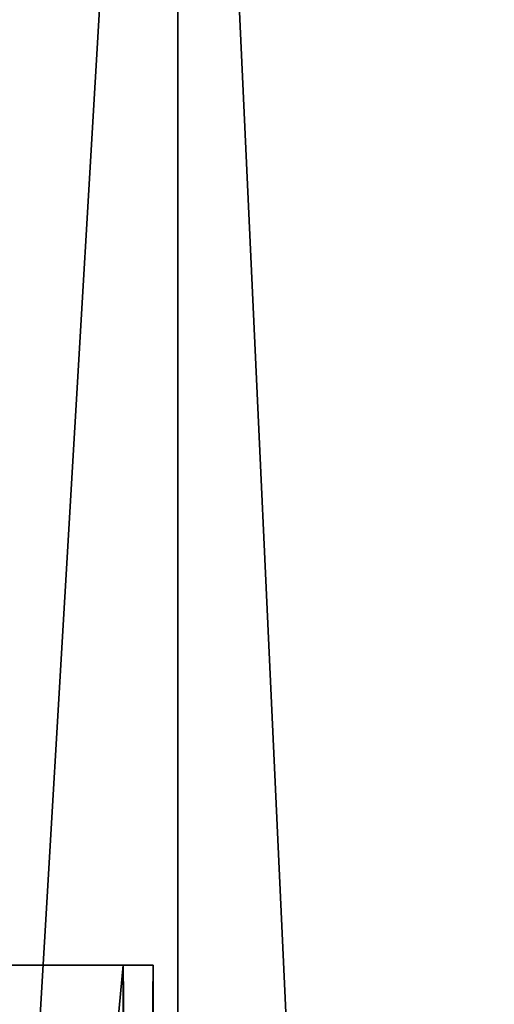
# Model space of a CAD drawing. Extents: x 0 to 200, y 18 to 95.
# Tile 412 of 491: x 185.14 to 186.6, y 60.11 to 63.13. Entities that reach past the tile are written whole.
import ezdxf

# ---------------------------------------------------------------- set-up
doc = ezdxf.new("R2010")
doc.units = 0

msp = doc.modelspace()

# ---------------------------------------------------------------- linework, layer by layer
for points in [[(185.626404, 67.22702, 35.617851), (185.626404, 22.227015, 35.617851), (182.969574, 22.227015, 33.419941)], [(182.969574, 67.22702, 33.419941), (185.626404, 67.22702, 35.617851), (182.969574, 22.227015, 33.419941)], [(182.969574, 67.22702, 58.580059), (182.969574, 22.227015, 58.580059), (185.626404, 22.227015, 56.382149)], [(185.626404, 67.22702, 56.382149), (182.969574, 67.22702, 58.580059), (185.626404, 22.227015, 56.382149)], [(187.711121, 67.22702, 38.36438), (187.711121, 22.227015, 38.36438), (185.626404, 22.227015, 35.617851)], [(185.626404, 67.22702, 35.617851), (187.711121, 67.22702, 38.36438), (185.626404, 22.227015, 35.617851)], [(185.626404, 67.22702, 56.382149), (185.626404, 22.227015, 56.382149), (187.711121, 22.227015, 53.63562)], [(187.711121, 67.22702, 53.63562), (185.626404, 67.22702, 56.382149), (187.711121, 22.227015, 53.63562)], [(184.620605, 60.227013, 50.372417), (184.335388, 60.227013, 49.426876), (185.458023, 60.227013, 47.403156)], [(184.335388, 60.227013, 49.426876), (184.554794, 60.227013, 48.506119), (185.458023, 60.227013, 47.403156)], [(185.458023, 60.227013, 44.596844), (184.446701, 60.227013, 43.787502), (184.620605, 60.227013, 41.627583)], [(185.458023, 60.227013, 44.596844), (184.534134, 60.227013, 44.228695), (184.446701, 60.227013, 43.787502)], [(185.458023, 60.227013, 44.596844), (184.723068, 60.227013, 45.182129), (184.534134, 60.227013, 44.228695)], [(184.554794, 60.227013, 48.506119), (184.667679, 60.227013, 48.032394), (185.458023, 60.227013, 47.403156)], [(185.458023, 51.227013, 44.596844), (185.458023, 60.227013, 44.596844), (184.620605, 51.227013, 41.627583)], [(185.458023, 60.227013, 44.596844), (184.620605, 60.227013, 41.627583), (184.620605, 51.227013, 41.627583)], [(184.620605, 51.227013, 50.372417), (184.620605, 60.227013, 50.372417), (185.458023, 51.227013, 47.403156)], [(184.620605, 60.227013, 50.372417), (185.458023, 60.227013, 47.403156), (185.458023, 51.227013, 47.403156)], [(185.458023, 60.227013, 47.403156), (184.667679, 60.227013, 48.032394), (184.754288, 60.227013, 47.076771)], [(184.74678, 60.227013, 45.640751), (184.723068, 60.227013, 45.182129), (185.458023, 60.227013, 44.596844)], [(185.549988, 60.227013, 46), (184.74678, 60.227013, 45.640751), (185.458023, 60.227013, 44.596844)], [(185.549988, 60.227013, 46), (184.796799, 60.227013, 46.607876), (184.74678, 60.227013, 45.640751)], [(185.458023, 60.227013, 47.403156), (184.754288, 60.227013, 47.076771), (185.549988, 60.227013, 46)], [(184.754288, 60.227013, 47.076771), (184.796799, 60.227013, 46.607876), (185.549988, 60.227013, 46)], [(185.549988, 51.227013, 46), (185.549988, 60.227013, 46), (185.458023, 51.227013, 44.596844)], [(185.549988, 60.227013, 46), (185.458023, 60.227013, 44.596844), (185.458023, 51.227013, 44.596844)], [(185.458023, 51.227013, 47.403156), (185.458023, 60.227013, 47.403156), (185.549988, 51.227013, 46)], [(185.458023, 60.227013, 47.403156), (185.549988, 60.227013, 46), (185.549988, 51.227013, 46)]]:
    msp.add_3dface(points)

doc.saveas('drawing.dxf')
